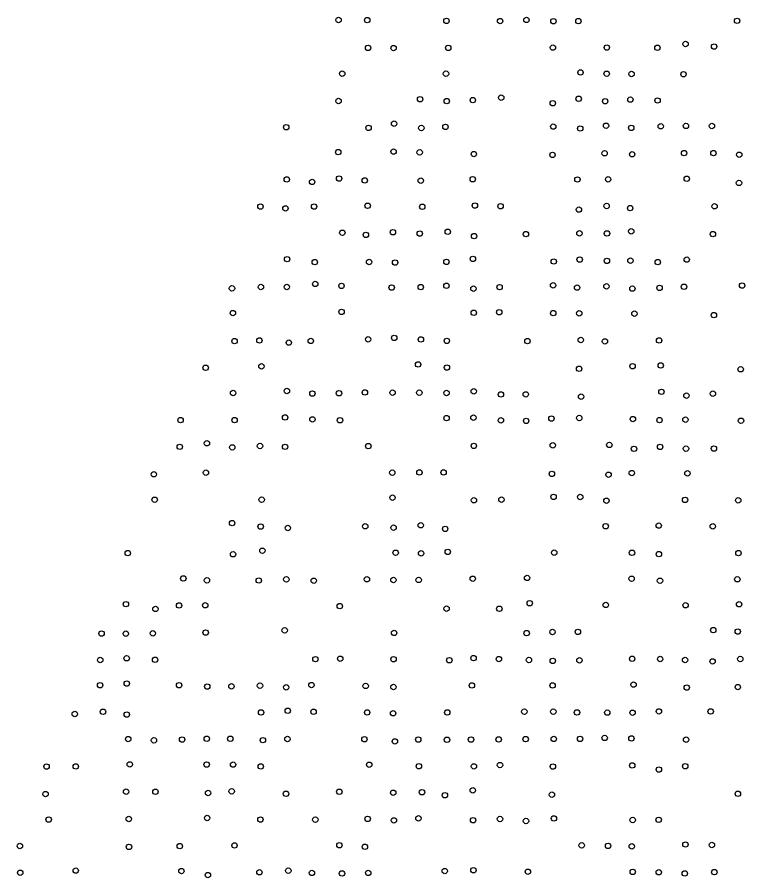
# Model space of a CAD drawing. Extents: x 20503438 to 20508873, y 7964251 to 7984667.
# Drawn here: x 20506125.4 to 20506394.6, y 7971499.9 to 7971818 of the extents above; entities that cross this region are included whole.
import ezdxf

# ---------------------------------------------------------------- set-up
doc = ezdxf.new("R2010")
doc.units = 0
doc.layers.add('SurSurveyPoints', color=7, linetype='Continuous')

msp = doc.modelspace()

# ---------------------------------------------------------------- linework, layer by layer
at = {"layer": 'SurSurveyPoints'}
for centre in [(20506244.26, 7971816.98), (20506254.87, 7971816.92), (20506284.2, 7971816.65), (20506304.05, 7971816.58), (20506313.79, 7971817.01), (20506323.78, 7971816.52), (20506332.99, 7971816.57), (20506391.72, 7971816.67), (20506255.18, 7971806.67), (20506264.63, 7971806.6), (20506284.87, 7971806.68), (20506323.58, 7971806.77), (20506343.52, 7971806.8), (20506362.23, 7971806.71), (20506372.66, 7971808.1), (20506383.21, 7971807.18), (20506245.63, 7971797.15), (20506284.01, 7971797.14), (20506333.78, 7971797.58), (20506343.46, 7971797.11), (20506352.65, 7971797.01), (20506371.88, 7971796.93), (20506244.26, 7971787.05), (20506274.46, 7971787.7), (20506284.29, 7971787), (20506293.95, 7971787.35), (20506304.44, 7971788.28), (20506323.53, 7971786.21), (20506333.11, 7971787.85), (20506342.9, 7971786.97), (20506352.23, 7971787.55), (20506362.28, 7971787.22), (20506224.91, 7971777.36), (20506255.36, 7971777.09), (20506264.84, 7971778.65), (20506274.9, 7971777.05), (20506283.81, 7971777.46), (20506323.7, 7971777.57), (20506333.66, 7971776.87), (20506343.23, 7971777.89), (20506352.55, 7971777.11), (20506363.46, 7971777.69), (20506372.79, 7971777.82), (20506382.4, 7971777.81), (20506244.16, 7971768.15), (20506264.61, 7971768.33), (20506274.28, 7971768.07), (20506294.32, 7971767.42), (20506323.42, 7971767.12), (20506342.7, 7971767.71), (20506352.89, 7971767.35), (20506372.09, 7971767.76), (20506382.95, 7971767.76), (20506392.5, 7971767.18), (20506225.12, 7971758.04), (20506244.48, 7971758.36), (20506253.96, 7971757.67), (20506274.69, 7971757.59), (20506293.9, 7971758.13), (20506332.66, 7971758.02), (20506344.01, 7971758.07), (20506373.08, 7971758.28), (20506234.5, 7971757.12), (20506392.4, 7971756.74), (20506215.38, 7971748.01), (20506235.22, 7971748.02), (20506255.04, 7971748.3), (20506275.25, 7971747.92), (20506294.71, 7971748.38), (20506304.2, 7971748.15), (20506343.44, 7971748.21), (20506383.39, 7971748.12), (20506224.63, 7971747.33), (20506333.2, 7971746.89), (20506352.15, 7971747.44), (20506245.68, 7971738.34), (20506264.4, 7971738.54), (20506284.69, 7971738.7), (20506352.53, 7971738.86), (20506254.39, 7971737.54), (20506274.3, 7971738.04), (20506294.41, 7971737.08), (20506313.59, 7971737.83), (20506333.38, 7971738.13), (20506343.57, 7971738.08), (20506382.77, 7971737.83), (20506293.97, 7971728.67), (20506225.25, 7971728.57), (20506235.49, 7971727.47), (20506255.59, 7971727.53), (20506265.21, 7971727.32), (20506284.17, 7971727.56), (20506323.89, 7971727.71), (20506333.47, 7971728.42), (20506343.55, 7971727.95), (20506352.26, 7971728.01), (20506362.37, 7971727.48), (20506373.08, 7971728.41), (20506235.65, 7971719.42), (20506204.85, 7971717.78), (20506215.55, 7971718.28), (20506225.14, 7971718.29), (20506245.36, 7971718.69), (20506263.91, 7971718.08), (20506274.67, 7971718.23), (20506284.18, 7971718.73), (20506294.19, 7971717.66), (20506303.86, 7971718.22), (20506323.64, 7971718.89), (20506332.53, 7971718.05), (20506343.36, 7971718.54), (20506352.97, 7971717.69), (20506363.03, 7971717.97), (20506372.07, 7971718.37), (20506393.56, 7971718.82), (20506205.18, 7971708.65), (20506245.39, 7971709.08), (20506294.31, 7971708.74), (20506303.71, 7971708.95), (20506323.67, 7971708.62), (20506333.29, 7971708.56), (20506353.74, 7971708.42), (20506383.14, 7971707.89), (20506205.79, 7971698.28), (20506214.99, 7971698.51), (20506225.88, 7971697.73), (20506234, 7971698.35), (20506255.23, 7971698.94), (20506264.85, 7971699.47), (20506274.72, 7971698.89), (20506284.33, 7971698.36), (20506314.15, 7971698.28), (20506333.86, 7971698.69), (20506342.82, 7971698.18), (20506362.86, 7971698.52), (20506195.1, 7971688.41), (20506215.75, 7971688.96), (20506273.72, 7971689.64), (20506284.36, 7971688.52), (20506333.27, 7971688.04), (20506353.02, 7971689), (20506363.45, 7971689.27), (20506393.04, 7971687.87), (20506205.27, 7971679.09), (20506225.15, 7971679.85), (20506234.59, 7971678.9), (20506244.43, 7971679.02), (20506254, 7971679.3), (20506264.27, 7971679.23), (20506274.15, 7971679.23), (20506284.22, 7971679.11), (20506294.31, 7971679.72), (20506304.34, 7971678.57), (20506313.52, 7971678.59), (20506334, 7971677.73), (20506363.71, 7971679.53), (20506372.95, 7971678.11), (20506382.76, 7971678.84), (20506185.82, 7971669.06), (20506205.82, 7971669.06), (20506224.51, 7971670.06), (20506234.62, 7971669.35), (20506244.8, 7971669.04), (20506284.22, 7971669.82), (20506294.19, 7971669.97), (20506304.32, 7971668.99), (20506313.68, 7971668.79), (20506323.03, 7971669.65), (20506333.33, 7971669.85), (20506353.15, 7971669.46), (20506363, 7971669.08), (20506372.58, 7971669.25), (20506393.15, 7971668.85), (20506185.54, 7971659.2), (20506195.56, 7971660.51), (20506204.96, 7971659), (20506215.22, 7971659.5), (20506224.49, 7971659.2), (20506255.28, 7971659.46), (20506294.32, 7971659.54), (20506323.52, 7971659.76), (20506344.45, 7971659.9), (20506363.24, 7971659.19), (20506353.56, 7971658.46), (20506372.8, 7971658.53), (20506383.15, 7971658.56), (20506195.21, 7971649.66), (20506264.15, 7971649.64), (20506274.21, 7971649.74), (20506283.13, 7971649.73), (20506323.2, 7971649.21), (20506352.74, 7971649.51), (20506373.34, 7971649.4), (20506175.94, 7971649.05), (20506344.14, 7971648.89), (20506176.25, 7971639.64), (20506215.82, 7971639.67), (20506264.23, 7971640.41), (20506304.53, 7971639.66), (20506323.8, 7971640.7), (20506333.67, 7971640.66), (20506372.45, 7971639.59), (20506294.36, 7971639.44), (20506343.37, 7971639.28), (20506392.14, 7971639.41), (20506204.91, 7971630.99), (20506274.68, 7971630.2), (20506362.72, 7971630.09), (20506215.46, 7971629.73), (20506225.51, 7971629.21), (20506254.13, 7971629.83), (20506264.63, 7971629.33), (20506283.71, 7971628.86), (20506343.1, 7971629.85), (20506382.72, 7971629.81), (20506216.09, 7971620.8), (20506166.29, 7971619.92), (20506205.24, 7971619.49), (20506265.39, 7971620.05), (20506274.83, 7971619.83), (20506284.67, 7971620.36), (20506324.04, 7971620.09), (20506352.82, 7971620.04), (20506362.78, 7971619.55), (20506392.22, 7971619.91), (20506186.84, 7971610.55), (20506195.59, 7971609.86), (20506214.77, 7971609.79), (20506224.96, 7971610.23), (20506235.09, 7971609.71), (20506254.74, 7971610.24), (20506264.56, 7971609.96), (20506273.92, 7971609.99), (20506293.91, 7971610.44), (20506314.01, 7971610.74), (20506352.69, 7971610.45), (20506363.2, 7971609.71), (20506391.79, 7971610.25), (20506314.99, 7971601.39), (20506165.6, 7971601.04), (20506176.54, 7971599.27), (20506185.27, 7971600.56), (20506194.95, 7971600.64), (20506244.72, 7971600.33), (20506284.21, 7971599.37), (20506303.76, 7971599.34), (20506343.14, 7971600.75), (20506372.66, 7971600.63), (20506392.45, 7971601.01), (20506156.59, 7971590.18), (20506165.58, 7971590.14), (20506175.57, 7971590.27), (20506195.1, 7971590.54), (20506224.34, 7971591.37), (20506264.83, 7971590.41), (20506313.86, 7971590.35), (20506323.42, 7971590.75), (20506332.81, 7971590.79), (20506382.9, 7971591.44), (20506391.94, 7971590.93), (20506156.09, 7971580.4), (20506165.88, 7971581.04), (20506176.39, 7971580.48), (20506235.71, 7971580.71), (20506244.88, 7971580.87), (20506264.62, 7971580.69), (20506285.26, 7971580.33), (20506294.22, 7971581.09), (20506303.58, 7971580.74), (20506314.71, 7971580.39), (20506323.53, 7971580.07), (20506333.39, 7971580.27), (20506352.89, 7971580.85), (20506363.25, 7971580.77), (20506372.46, 7971580.4), (20506382.64, 7971579.88), (20506392.89, 7971580.78), (20506156.07, 7971571.08), (20506165.94, 7971571.69), (20506185.29, 7971571.07), (20506195.7, 7971570.58), (20506204.65, 7971570.66), (20506215.21, 7971570.91), (20506224.89, 7971570.31), (20506234.24, 7971571.13), (20506254.3, 7971570.81), (20506264.57, 7971570.43), (20506293.6, 7971571), (20506323.45, 7971570.98), (20506353.4, 7971571.3), (20506373.08, 7971570.22), (20506391.98, 7971570.39), (20506146.69, 7971560.44), (20506157.14, 7971561.26), (20506165.93, 7971560.23), (20506215.6, 7971561.01), (20506225.48, 7971561.62), (20506235.01, 7971561.27), (20506254.86, 7971561.02), (20506264.46, 7971560.71), (20506284.5, 7971561.02), (20506313, 7971561.3), (20506323.72, 7971561.3), (20506332.48, 7971561), (20506343.69, 7971560.96), (20506353.05, 7971560.91), (20506362.79, 7971561.4), (20506381.92, 7971561.39), (20506166.45, 7971551.17), (20506175.98, 7971550.7), (20506186.39, 7971551.01), (20506195.53, 7971551.27), (20506204.23, 7971551.29), (20506216.28, 7971550.77), (20506225.38, 7971551.19), (20506253.84, 7971551.13), (20506273.77, 7971551.01), (20506284.38, 7971550.9), (20506293.27, 7971550.99), (20506303.51, 7971551.03), (20506313.49, 7971551.15), (20506323.9, 7971551.22), (20506333.61, 7971551.24), (20506342.72, 7971551.6), (20506352.61, 7971551.39), (20506372.86, 7971550.96), (20506265.1, 7971550.31), (20506136.25, 7971541.01), (20506147.06, 7971541.06), (20506167.03, 7971541.82), (20506195.47, 7971541.76), (20506205.25, 7971541.74), (20506215.49, 7971541.06), (20506255.61, 7971541.69), (20506273.98, 7971541.15), (20506294.35, 7971541.08), (20506303.99, 7971541.57), (20506323.55, 7971541.01), (20506352.93, 7971541.41), (20506372.51, 7971541.15), (20506362.77, 7971539.92), (20506165.68, 7971531.73), (20506176.55, 7971531.68), (20506204.74, 7971531.85), (20506244.56, 7971531.69), (20506275.14, 7971531.52), (20506293.93, 7971532.22), (20506135.88, 7971530.85), (20506196.03, 7971531.23), (20506224.84, 7971530.95), (20506264.48, 7971531.33), (20506283.62, 7971530.43), (20506323.21, 7971530.61), (20506391.99, 7971530.94), (20506195.67, 7971522), (20506273.84, 7971521.88), (20506323.95, 7971521.84), (20506137.04, 7971521.44), (20506166.66, 7971521.63), (20506215.36, 7971521.44), (20506235.69, 7971521.37), (20506255.04, 7971521.67), (20506264.73, 7971521.12), (20506294.03, 7971521.18), (20506303.99, 7971521.63), (20506313.61, 7971520.88), (20506353.08, 7971521.25), (20506362.7, 7971521.32), (20506126.39, 7971511.64), (20506166.74, 7971511.33), (20506185.54, 7971511.59), (20506205.78, 7971511.84), (20506244.59, 7971511.93), (20506254.03, 7971511.35), (20506334.21, 7971511.9), (20506343.97, 7971511.68), (20506352.76, 7971511.53), (20506372.6, 7971512.2), (20506382.4, 7971512.03), (20506126.5, 7971501.76), (20506147.05, 7971502.56), (20506186.13, 7971502.38), (20506195.92, 7971500.9), (20506214.99, 7971501.94), (20506225.69, 7971502.53), (20506234.42, 7971501.69), (20506245.55, 7971501.51), (20506255.25, 7971501.69), (20506283.55, 7971502.39), (20506294.19, 7971502.7), (20506314.31, 7971502.13), (20506353.09, 7971502.08), (20506362.75, 7971501.94), (20506372.36, 7971501.51), (20506383.3, 7971501.99)]:
    msp.add_circle(centre, 1, dxfattribs=at)

doc.saveas('drawing.dxf')
